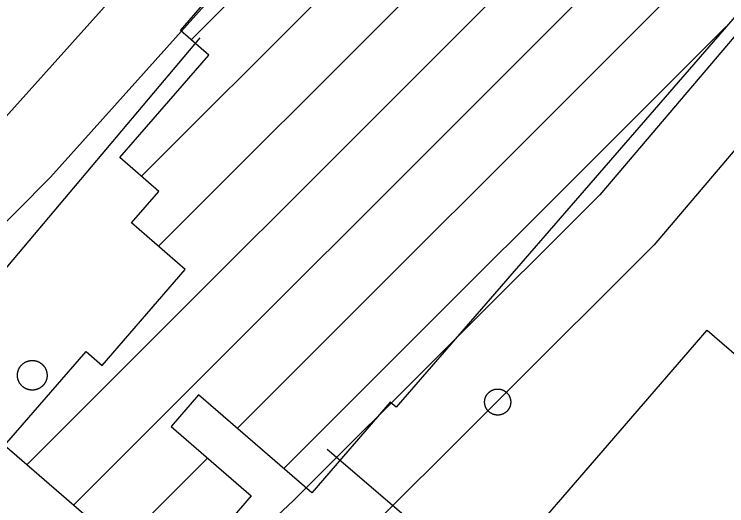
# Model space of a CAD drawing. Extents: x 3823584 to 3861785, y 301729 to 327625.
# Drawn here: x 3834588.2 to 3834877.8, y 324937.5 to 325137.3 of the extents above; entities that cross this region are included whole.
import ezdxf

# ---------------------------------------------------------------- set-up
doc = ezdxf.new("R2010")
doc.units = 0
for name, color, linetype in [('V-BLDG-OTLN', 7, 'Continuous'), ('V-DOMW-TANK', 7, 'Continuous'), ('V-ROAD-CNTR', 7, 'Continuous'), ('V-UTIL-LINE', 7, 'Continuous')]:
    doc.layers.add(name, color=color, linetype=linetype)

msp = doc.modelspace()

# ---------------------------------------------------------------- linework, layer by layer
at = {"layer": 'V-BLDG-OTLN'}
for p, q in [((3834639.94, 325071.44), (3834823.29, 325254.8)), ((3834646.84, 325042.99), (3834842.24, 325238.39)), ((3834593.33, 324954.12), (3834861.18, 325221.97)), ((3834612.27, 324937.71), (3834880.12, 325205.56)), ((3834678.9, 324968.98), (3834899.07, 325189.15)), ((3834660.1, 325126.96), (3834708.11, 325174.97)), ((3834697.84, 324952.57), (3834877.41, 325132.14)), ((3834631.21, 324921.3), (3834666.75, 324956.84))]:
    msp.add_line(p, q, dxfattribs=at)
for points in [[(3834914.91, 325175.43), (3834743.47, 324977.53), (3834741.07, 324979.61), (3834709.15, 324942.77), (3834663.16, 324982.61), (3834651.95, 324969.66), (3834684.5, 324941.46), (3834651.67, 324903.57), (3834584.28, 324961.96), (3834617.41, 325000.2), (3834623.97, 324994.52), (3834657.76, 325033.53), (3834635.92, 325052.44), (3834647.05, 325065.29), (3834631.2, 325079.01), (3834667.33, 325120.71), (3834655.8, 325130.69), (3834700.14, 325181.87), (3834712.43, 325171.22), (3834746.62, 325210.68), (3834733.46, 325222.09), (3834777.42, 325272.83), (3834790.6, 325261.41), (3834801.34, 325273.81)], [(3834932.92, 324894.95), (3834814.74, 324758.26), (3834751.59, 324812.86), (3834767.15, 324830.86), (3834737.89, 324856.16), (3834869.91, 325008.86), (3834917.38, 324967.82), (3834887.97, 324933.81)]]:
    msp.add_lwpolyline(points, close=True, dxfattribs=at)
at = {"layer": 'V-DOMW-TANK'}
for points in [[(3834591.04, 324986.5), (3834590.98, 324986.58), (3834590.91, 324986.66), (3834590.84, 324986.75), (3834590.78, 324986.83), (3834590.71, 324986.91), (3834590.65, 324987), (3834590.59, 324987.08), (3834590.53, 324987.17), (3834590.47, 324987.26), (3834590.42, 324987.35), (3834590.36, 324987.44), (3834590.31, 324987.53), (3834590.26, 324987.62), (3834590.21, 324987.71), (3834590.16, 324987.81), (3834590.12, 324987.9), (3834590.07, 324988), (3834590.03, 324988.1), (3834589.99, 324988.19), (3834589.95, 324988.29), (3834589.91, 324988.39), (3834589.87, 324988.48), (3834589.84, 324988.59), (3834589.8, 324988.68), (3834589.77, 324988.79), (3834589.75, 324988.89), (3834589.72, 324988.99), (3834589.69, 324989.09), (3834589.67, 324989.19), (3834589.64, 324989.29), (3834589.62, 324989.4), (3834589.6, 324989.5), (3834589.59, 324989.6), (3834589.58, 324989.71), (3834589.56, 324989.81), (3834589.55, 324989.92), (3834589.54, 324990.02), (3834589.53, 324990.13), (3834589.53, 324990.23), (3834589.52, 324990.34), (3834589.52, 324990.44), (3834589.52, 324990.55), (3834589.52, 324990.65), (3834589.53, 324990.76), (3834589.53, 324990.86), (3834589.54, 324990.97), (3834589.55, 324991.07), (3834589.56, 324991.18), (3834589.57, 324991.28), (3834589.58, 324991.39), (3834589.6, 324991.49), (3834589.62, 324991.6), (3834589.64, 324991.7), (3834589.66, 324991.8), (3834589.68, 324991.9), (3834589.71, 324992.01), (3834589.74, 324992.11), (3834589.77, 324992.21), (3834589.8, 324992.31), (3834589.83, 324992.41), (3834589.86, 324992.51), (3834589.9, 324992.61), (3834589.94, 324992.71), (3834589.97, 324992.8), (3834590.02, 324992.9), (3834590.06, 324993), (3834590.1, 324993.09), (3834590.15, 324993.19), (3834590.2, 324993.28), (3834590.24, 324993.37), (3834590.29, 324993.47), (3834590.35, 324993.56), (3834590.4, 324993.65), (3834590.46, 324993.73), (3834590.51, 324993.82), (3834590.57, 324993.91), (3834590.63, 324994), (3834590.69, 324994.08), (3834590.76, 324994.17), (3834590.82, 324994.25), (3834590.89, 324994.33), (3834590.96, 324994.41), (3834591.02, 324994.49), (3834591.09, 324994.57), (3834591.16, 324994.65), (3834591.24, 324994.73), (3834591.31, 324994.8), (3834591.39, 324994.87), (3834591.46, 324994.94), (3834591.54, 324995.01), (3834591.62, 324995.08), (3834591.7, 324995.15), (3834591.78, 324995.22), (3834591.87, 324995.28), (3834591.95, 324995.35), (3834592.04, 324995.41), (3834592.12, 324995.47), (3834592.21, 324995.53), (3834592.3, 324995.59), (3834592.39, 324995.64)], [(3834592.39, 324995.64), (3834592.48, 324995.7), (3834592.56, 324995.75), (3834592.66, 324995.8), (3834592.75, 324995.85), (3834592.84, 324995.9), (3834592.94, 324995.94), (3834593.03, 324995.99), (3834593.13, 324996.03), (3834593.23, 324996.07), (3834593.32, 324996.11), (3834593.42, 324996.15), (3834593.52, 324996.18), (3834593.62, 324996.22), (3834593.72, 324996.25), (3834593.82, 324996.28), (3834593.92, 324996.31), (3834594.02, 324996.34), (3834594.12, 324996.36), (3834594.23, 324996.39), (3834594.33, 324996.41), (3834594.43, 324996.43), (3834594.54, 324996.45), (3834594.64, 324996.47), (3834594.74, 324996.48), (3834594.85, 324996.49), (3834594.95, 324996.5), (3834595.06, 324996.52), (3834595.16, 324996.52), (3834595.27, 324996.53), (3834595.37, 324996.53), (3834595.48, 324996.54), (3834595.58, 324996.54), (3834595.69, 324996.54), (3834595.79, 324996.53), (3834595.9, 324996.52), (3834596, 324996.52), (3834596.11, 324996.51), (3834596.21, 324996.5), (3834596.32, 324996.48), (3834596.42, 324996.47), (3834596.53, 324996.45), (3834596.63, 324996.43), (3834596.73, 324996.41), (3834596.84, 324996.39), (3834596.94, 324996.37), (3834597.04, 324996.35), (3834597.14, 324996.32), (3834597.24, 324996.29), (3834597.35, 324996.26), (3834597.44, 324996.23), (3834597.54, 324996.19), (3834597.64, 324996.16), (3834597.74, 324996.12), (3834597.84, 324996.08), (3834597.94, 324996.04), (3834598.03, 324996), (3834598.13, 324995.95), (3834598.22, 324995.91), (3834598.32, 324995.86), (3834598.41, 324995.81), (3834598.5, 324995.76), (3834598.59, 324995.71), (3834598.68, 324995.65), (3834598.77, 324995.6), (3834598.86, 324995.54), (3834598.95, 324995.48), (3834599.03, 324995.42), (3834599.12, 324995.36), (3834599.2, 324995.3), (3834599.29, 324995.23), (3834599.37, 324995.16), (3834599.45, 324995.1), (3834599.53, 324995.03), (3834599.61, 324994.96), (3834599.68, 324994.89), (3834599.76, 324994.81), (3834599.83, 324994.74), (3834599.91, 324994.66), (3834599.98, 324994.59), (3834600.05, 324994.51), (3834600.12, 324994.43), (3834600.19, 324994.35), (3834600.25, 324994.27), (3834600.32, 324994.18), (3834600.38, 324994.1), (3834600.45, 324994.02), (3834600.5, 324993.93), (3834600.56, 324993.84), (3834600.62, 324993.75), (3834600.68, 324993.67), (3834600.73, 324993.58), (3834600.78, 324993.48), (3834600.83, 324993.39), (3834600.88, 324993.3), (3834600.93, 324993.21), (3834600.98, 324993.11), (3834601.02, 324993.02), (3834601.07, 324992.92), (3834601.11, 324992.82), (3834601.15, 324992.73)], [(3834601.15, 324992.73), (3834601.19, 324992.62), (3834601.22, 324992.53), (3834601.26, 324992.43), (3834601.29, 324992.33), (3834601.32, 324992.23), (3834601.35, 324992.13), (3834601.38, 324992.03), (3834601.4, 324991.92), (3834601.43, 324991.82), (3834601.45, 324991.72), (3834601.47, 324991.62), (3834601.49, 324991.51), (3834601.5, 324991.41), (3834601.52, 324991.3), (3834601.53, 324991.2), (3834601.54, 324991.1), (3834601.55, 324990.99), (3834601.56, 324990.89), (3834601.57, 324990.78), (3834601.57, 324990.68), (3834601.57, 324990.57), (3834601.57, 324990.47), (3834601.57, 324990.36), (3834601.57, 324990.25), (3834601.56, 324990.15), (3834601.56, 324990.04), (3834601.55, 324989.94), (3834601.54, 324989.84), (3834601.52, 324989.73), (3834601.51, 324989.63), (3834601.49, 324989.52), (3834601.47, 324989.42), (3834601.46, 324989.32), (3834601.43, 324989.21), (3834601.41, 324989.11), (3834601.39, 324989.01), (3834601.36, 324988.91), (3834601.33, 324988.81), (3834601.3, 324988.71), (3834601.27, 324988.6), (3834601.23, 324988.51), (3834601.2, 324988.41), (3834601.16, 324988.31), (3834601.12, 324988.21), (3834601.08, 324988.11), (3834601.04, 324988.02), (3834600.99, 324987.92), (3834600.95, 324987.83), (3834600.9, 324987.73), (3834600.85, 324987.64), (3834600.8, 324987.55), (3834600.75, 324987.46), (3834600.69, 324987.37), (3834600.64, 324987.28), (3834600.58, 324987.19), (3834600.52, 324987.1), (3834600.46, 324987.02), (3834600.4, 324986.93), (3834600.34, 324986.85), (3834600.27, 324986.76), (3834600.2, 324986.68), (3834600.14, 324986.6), (3834600.07, 324986.52), (3834600, 324986.44), (3834599.93, 324986.36), (3834599.86, 324986.29), (3834599.78, 324986.22), (3834599.71, 324986.14), (3834599.63, 324986.07), (3834599.55, 324986), (3834599.47, 324985.93), (3834599.39, 324985.86), (3834599.31, 324985.8), (3834599.23, 324985.73), (3834599.14, 324985.67), (3834599.06, 324985.61), (3834598.97, 324985.55), (3834598.89, 324985.49), (3834598.8, 324985.43), (3834598.71, 324985.37), (3834598.62, 324985.32), (3834598.53, 324985.27), (3834598.44, 324985.22), (3834598.34, 324985.16), (3834598.25, 324985.12), (3834598.16, 324985.07), (3834598.06, 324985.03), (3834597.96, 324984.98), (3834597.87, 324984.94), (3834597.77, 324984.9), (3834597.67, 324984.87), (3834597.57, 324984.83), (3834597.47, 324984.79), (3834597.37, 324984.76), (3834597.27, 324984.73), (3834597.17, 324984.7), (3834597.07, 324984.67), (3834596.97, 324984.65), (3834596.87, 324984.62), (3834596.76, 324984.6)], [(3834596.76, 324984.6), (3834596.66, 324984.58), (3834596.56, 324984.57), (3834596.45, 324984.55), (3834596.35, 324984.53), (3834596.25, 324984.52), (3834596.14, 324984.51), (3834596.04, 324984.5), (3834595.93, 324984.49), (3834595.83, 324984.48), (3834595.72, 324984.48), (3834595.62, 324984.48), (3834595.51, 324984.48), (3834595.4, 324984.48), (3834595.3, 324984.48), (3834595.19, 324984.49), (3834595.09, 324984.5), (3834594.99, 324984.51), (3834594.88, 324984.52), (3834594.78, 324984.53), (3834594.67, 324984.54), (3834594.57, 324984.56), (3834594.46, 324984.58), (3834594.36, 324984.6), (3834594.26, 324984.62), (3834594.16, 324984.64), (3834594.05, 324984.67), (3834593.95, 324984.69), (3834593.85, 324984.73), (3834593.75, 324984.75), (3834593.65, 324984.79), (3834593.55, 324984.82), (3834593.45, 324984.86), (3834593.35, 324984.89), (3834593.25, 324984.93), (3834593.16, 324984.98), (3834593.06, 324985.02), (3834592.97, 324985.06), (3834592.87, 324985.11), (3834592.78, 324985.16), (3834592.69, 324985.21), (3834592.59, 324985.26), (3834592.5, 324985.31), (3834592.41, 324985.36), (3834592.32, 324985.42), (3834592.23, 324985.47), (3834592.15, 324985.53), (3834592.06, 324985.6), (3834591.98, 324985.66), (3834591.89, 324985.72), (3834591.81, 324985.78), (3834591.73, 324985.85), (3834591.65, 324985.92), (3834591.56, 324985.99), (3834591.49, 324986.05), (3834591.41, 324986.13), (3834591.33, 324986.2), (3834591.26, 324986.28), (3834591.19, 324986.35), (3834591.12, 324986.43), (3834591.04, 324986.5)], [(3834779.88, 324981.82), (3834779.92, 324981.9), (3834779.96, 324981.98), (3834780.01, 324982.07), (3834780.05, 324982.15), (3834780.09, 324982.23), (3834780.14, 324982.31), (3834780.19, 324982.39), (3834780.24, 324982.47), (3834780.29, 324982.54), (3834780.34, 324982.62), (3834780.39, 324982.7), (3834780.45, 324982.77), (3834780.5, 324982.84), (3834780.56, 324982.92), (3834780.62, 324982.99), (3834780.68, 324983.06), (3834780.74, 324983.13), (3834780.8, 324983.21), (3834780.86, 324983.27), (3834780.93, 324983.34), (3834780.99, 324983.4), (3834781.06, 324983.47), (3834781.13, 324983.53), (3834781.19, 324983.59), (3834781.26, 324983.65), (3834781.34, 324983.71), (3834781.41, 324983.77), (3834781.48, 324983.83), (3834781.55, 324983.88), (3834781.63, 324983.94), (3834781.7, 324983.99), (3834781.78, 324984.04), (3834781.86, 324984.09), (3834781.94, 324984.14), (3834782.02, 324984.19), (3834782.1, 324984.24), (3834782.18, 324984.28), (3834782.26, 324984.33), (3834782.34, 324984.37), (3834782.43, 324984.41), (3834782.51, 324984.45), (3834782.6, 324984.48), (3834782.68, 324984.52), (3834782.77, 324984.56), (3834782.85, 324984.59), (3834782.94, 324984.62), (3834783.03, 324984.65), (3834783.11, 324984.68), (3834783.2, 324984.71), (3834783.29, 324984.73), (3834783.38, 324984.76), (3834783.47, 324984.78), (3834783.56, 324984.8), (3834783.65, 324984.82), (3834783.74, 324984.84), (3834783.83, 324984.85), (3834783.93, 324984.87), (3834784.02, 324984.88), (3834784.11, 324984.89), (3834784.2, 324984.9), (3834784.29, 324984.91), (3834784.39, 324984.92), (3834784.48, 324984.92), (3834784.57, 324984.92), (3834784.66, 324984.93), (3834784.75, 324984.93), (3834784.85, 324984.92), (3834784.94, 324984.92), (3834785.03, 324984.92), (3834785.13, 324984.91), (3834785.22, 324984.9), (3834785.31, 324984.89), (3834785.4, 324984.88), (3834785.49, 324984.87), (3834785.58, 324984.85), (3834785.68, 324984.84), (3834785.77, 324984.82), (3834785.86, 324984.8), (3834785.95, 324984.78), (3834786.04, 324984.76), (3834786.13, 324984.73), (3834786.21, 324984.71), (3834786.31, 324984.68), (3834786.39, 324984.66), (3834786.48, 324984.62), (3834786.57, 324984.59), (3834786.65, 324984.56), (3834786.74, 324984.53), (3834786.83, 324984.49), (3834786.91, 324984.45), (3834786.99, 324984.41), (3834787.08, 324984.37), (3834787.16, 324984.33), (3834787.24, 324984.29), (3834787.32, 324984.24), (3834787.4, 324984.2), (3834787.48, 324984.15), (3834787.56, 324984.1), (3834787.64, 324984.05), (3834787.71, 324984)], [(3834787.71, 324984), (3834787.79, 324983.94), (3834787.87, 324983.89), (3834787.94, 324983.83), (3834788.01, 324983.78), (3834788.08, 324983.72), (3834788.16, 324983.66), (3834788.23, 324983.6), (3834788.29, 324983.54), (3834788.36, 324983.47), (3834788.43, 324983.41), (3834788.5, 324983.34), (3834788.56, 324983.28), (3834788.62, 324983.21), (3834788.69, 324983.14), (3834788.75, 324983.07), (3834788.8, 324983), (3834788.86, 324982.93), (3834788.92, 324982.85), (3834788.98, 324982.78), (3834789.03, 324982.71), (3834789.08, 324982.63), (3834789.14, 324982.55), (3834789.19, 324982.48), (3834789.24, 324982.4), (3834789.28, 324982.32), (3834789.33, 324982.24), (3834789.38, 324982.16), (3834789.42, 324982.08), (3834789.46, 324981.99), (3834789.5, 324981.91), (3834789.54, 324981.83), (3834789.58, 324981.74), (3834789.62, 324981.66), (3834789.65, 324981.57), (3834789.68, 324981.48), (3834789.71, 324981.4), (3834789.75, 324981.31), (3834789.77, 324981.22), (3834789.8, 324981.13), (3834789.83, 324981.04), (3834789.85, 324980.95), (3834789.87, 324980.86), (3834789.9, 324980.77), (3834789.91, 324980.68), (3834789.93, 324980.59), (3834789.95, 324980.5), (3834789.96, 324980.41), (3834789.97, 324980.32), (3834789.99, 324980.23), (3834790, 324980.14), (3834790, 324980.04), (3834790.01, 324979.95), (3834790.02, 324979.86), (3834790.02, 324979.76), (3834790.02, 324979.67), (3834790.02, 324979.58), (3834790.02, 324979.49), (3834790.02, 324979.4), (3834790.01, 324979.3), (3834790, 324979.21), (3834790, 324979.12), (3834789.99, 324979.03), (3834789.98, 324978.93), (3834789.96, 324978.84), (3834789.95, 324978.75), (3834789.93, 324978.66), (3834789.91, 324978.57), (3834789.9, 324978.48), (3834789.88, 324978.39), (3834789.85, 324978.3), (3834789.83, 324978.21), (3834789.8, 324978.12), (3834789.78, 324978.03), (3834789.75, 324977.94), (3834789.72, 324977.85), (3834789.69, 324977.77), (3834789.65, 324977.68), (3834789.62, 324977.6), (3834789.58, 324977.51), (3834789.54, 324977.42), (3834789.5, 324977.34), (3834789.47, 324977.26), (3834789.42, 324977.17), (3834789.38, 324977.09), (3834789.33, 324977.01), (3834789.29, 324976.93), (3834789.24, 324976.85), (3834789.19, 324976.77), (3834789.14, 324976.7), (3834789.09, 324976.62), (3834789.04, 324976.54), (3834788.98, 324976.47), (3834788.93, 324976.4), (3834788.87, 324976.32), (3834788.81, 324976.25), (3834788.75, 324976.18), (3834788.69, 324976.11), (3834788.63, 324976.04), (3834788.57, 324975.97), (3834788.5, 324975.91)], [(3834783.39, 324974.48), (3834783.3, 324974.51), (3834783.21, 324974.53), (3834783.12, 324974.56), (3834783.04, 324974.59), (3834782.95, 324974.62), (3834782.86, 324974.65), (3834782.77, 324974.68), (3834782.69, 324974.72), (3834782.6, 324974.75), (3834782.52, 324974.79), (3834782.44, 324974.83), (3834782.35, 324974.87), (3834782.27, 324974.91), (3834782.19, 324974.96), (3834782.1, 324975), (3834782.02, 324975.05), (3834781.95, 324975.1), (3834781.87, 324975.14), (3834781.79, 324975.19), (3834781.71, 324975.25), (3834781.64, 324975.3), (3834781.56, 324975.35), (3834781.49, 324975.41), (3834781.42, 324975.47), (3834781.34, 324975.53), (3834781.27, 324975.58), (3834781.2, 324975.64), (3834781.13, 324975.71), (3834781.06, 324975.77), (3834781, 324975.83), (3834780.93, 324975.9), (3834780.87, 324975.97), (3834780.81, 324976.03), (3834780.74, 324976.1), (3834780.68, 324976.17), (3834780.62, 324976.24), (3834780.56, 324976.31), (3834780.51, 324976.39), (3834780.45, 324976.46), (3834780.4, 324976.54), (3834780.34, 324976.61), (3834780.29, 324976.69), (3834780.24, 324976.77), (3834780.19, 324976.84), (3834780.15, 324976.92), (3834780.1, 324977), (3834780.06, 324977.09), (3834780.01, 324977.17), (3834779.97, 324977.25), (3834779.93, 324977.33), (3834779.89, 324977.42), (3834779.85, 324977.5), (3834779.81, 324977.59), (3834779.78, 324977.67), (3834779.75, 324977.76), (3834779.71, 324977.85), (3834779.68, 324977.93), (3834779.66, 324978.02), (3834779.63, 324978.11), (3834779.6, 324978.2), (3834779.58, 324978.29), (3834779.56, 324978.38), (3834779.54, 324978.47), (3834779.52, 324978.56), (3834779.5, 324978.65), (3834779.48, 324978.74), (3834779.47, 324978.83), (3834779.46, 324978.92), (3834779.44, 324979.01), (3834779.43, 324979.11), (3834779.42, 324979.2), (3834779.42, 324979.29), (3834779.41, 324979.39), (3834779.41, 324979.48), (3834779.41, 324979.57), (3834779.41, 324979.66), (3834779.41, 324979.76), (3834779.41, 324979.85), (3834779.42, 324979.94), (3834779.42, 324980.03), (3834779.43, 324980.12), (3834779.44, 324980.22), (3834779.45, 324980.31), (3834779.46, 324980.4), (3834779.48, 324980.49), (3834779.5, 324980.58), (3834779.51, 324980.67), (3834779.53, 324980.77), (3834779.55, 324980.86), (3834779.58, 324980.95), (3834779.6, 324981.03), (3834779.62, 324981.12), (3834779.65, 324981.21), (3834779.68, 324981.3), (3834779.71, 324981.39), (3834779.74, 324981.47), (3834779.77, 324981.56), (3834779.81, 324981.65), (3834779.85, 324981.73), (3834779.88, 324981.82)], [(3834788.5, 324975.91), (3834788.44, 324975.84), (3834788.37, 324975.78), (3834788.3, 324975.71), (3834788.23, 324975.65), (3834788.16, 324975.59), (3834788.09, 324975.53), (3834788.02, 324975.47), (3834787.95, 324975.41), (3834787.87, 324975.36), (3834787.8, 324975.3), (3834787.72, 324975.25), (3834787.65, 324975.2), (3834787.57, 324975.15), (3834787.49, 324975.1), (3834787.41, 324975.05), (3834787.33, 324975), (3834787.25, 324974.96), (3834787.17, 324974.92), (3834787.09, 324974.88), (3834787, 324974.83), (3834786.92, 324974.8), (3834786.83, 324974.76), (3834786.75, 324974.72), (3834786.66, 324974.69), (3834786.58, 324974.65), (3834786.49, 324974.62), (3834786.4, 324974.59), (3834786.31, 324974.56), (3834786.23, 324974.54), (3834786.14, 324974.51), (3834786.04, 324974.48), (3834785.96, 324974.46), (3834785.87, 324974.44), (3834785.78, 324974.42), (3834785.69, 324974.4), (3834785.6, 324974.39), (3834785.5, 324974.37), (3834785.41, 324974.36), (3834785.32, 324974.35), (3834785.23, 324974.34), (3834785.14, 324974.33), (3834785.04, 324974.33), (3834784.95, 324974.32), (3834784.86, 324974.32), (3834784.76, 324974.31), (3834784.67, 324974.31), (3834784.58, 324974.32), (3834784.49, 324974.32), (3834784.4, 324974.33), (3834784.3, 324974.33), (3834784.21, 324974.34), (3834784.12, 324974.35), (3834784.03, 324974.36), (3834783.93, 324974.37), (3834783.84, 324974.39), (3834783.75, 324974.4), (3834783.66, 324974.42), (3834783.57, 324974.44), (3834783.48, 324974.46), (3834783.39, 324974.48)]]:
    msp.add_lwpolyline(points, dxfattribs=at)
at = {"layer": 'V-ROAD-CNTR'}
for points in [[(3834950.65, 325210.06), (3834806.6, 325339.35), (3834695.45, 325219.18), (3834581.19, 325091.67), (3834456.42, 324965.8)], [(3834931.21, 325187.2), (3834808.56, 325297.28), (3834717.63, 325198.98), (3834603.03, 325071.09), (3834491.62, 324958.7)], [(3834931.75, 325188.05), (3834899.3, 325149.87), (3834826.2, 325063.86), (3834701.7, 324939.6), (3834638.81, 324880.63)], [(3834911.73, 325118.17), (3834848.26, 325043.49), (3834722.56, 324918.03), (3834663.6, 324862.74), (3834730.09, 324803.6)]]:
    msp.add_lwpolyline(points, dxfattribs=at)
at = {"layer": 'V-UTIL-LINE'}
for points in [[(3834356.09, 324798.93), (3834380.94, 324903.73), (3834479.76, 324909.33), (3834663.85, 325127.74)], [(3834715.4, 324960.48), (3834757.03, 324924.78), (3834762.05, 324931.04)]]:
    msp.add_lwpolyline(points, dxfattribs=at)

doc.saveas('drawing.dxf')
